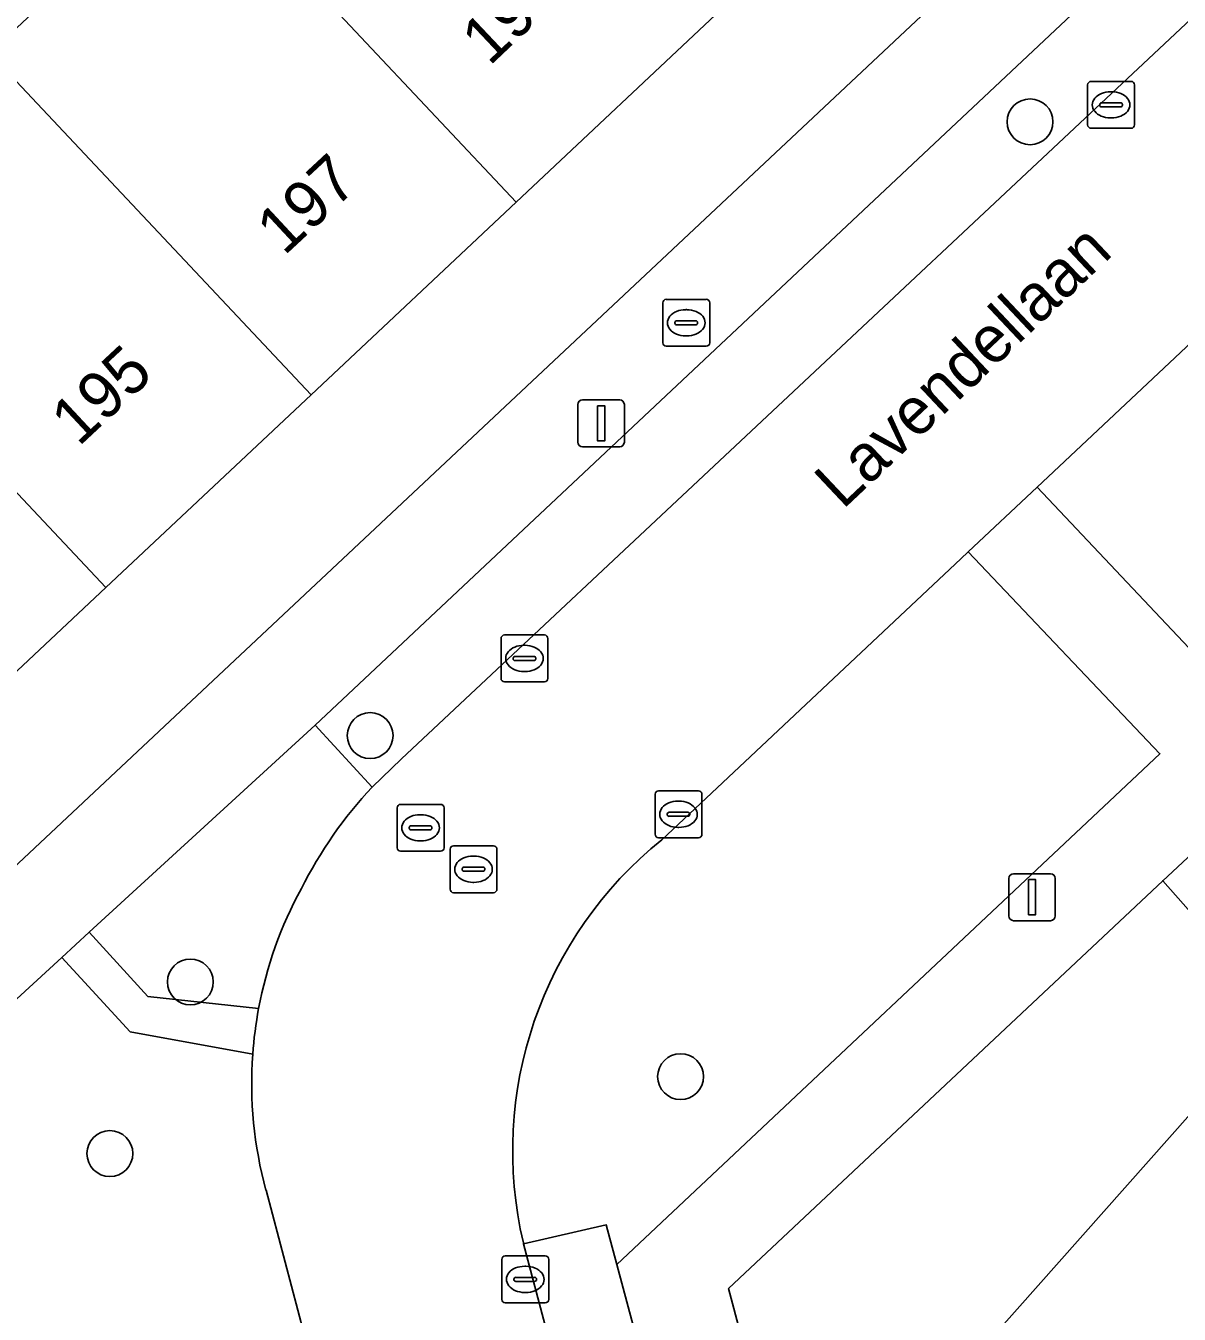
# Model space of a CAD drawing. Extents: x 162542 to 163147, y 380779 to 381521.
# Drawn here: x 162623.92 to 162648.52, y 381198.02 to 381225.49 of the extents above; entities that cross this region are included whole.
import ezdxf

# ---------------------------------------------------------------- set-up
doc = ezdxf.new("R2010")
doc.units = 0
for name, color, linetype in [('IMGEO_Boom', 7, 'Continuous'), ('IMGEO_Brandkraan', 7, 'Continuous'), ('IMGEO_Erf', 7, 'Continuous'), ('IMGEO_Groenvoorziening', 7, 'Continuous'), ('IMGEO_Kolk', 7, 'Continuous'), ('IMGEO_Lichtmast', 7, 'Continuous'), ('IMGEO_Openbare_ruimte_label', 7, 'Continuous'), ('IMGEO_Pand', 7, 'Continuous'), ('IMGEO_Pand_nummerreeks', 7, 'Continuous'), ('IMGEO_Parkeervlak_open', 7, 'Continuous'), ('IMGEO_Rijbaan_lokaal_open', 7, 'Continuous'), ('IMGEO_Rioolput', 7, 'Continuous'), ('IMGEO_Voetpad_open', 7, 'Continuous')]:
    doc.layers.add(name, color=color, linetype=linetype)

msp = doc.modelspace()

# ---------------------------------------------------------------- linework, layer by layer
at = {"layer": 'IMGEO_Boom'}
for centre in [(162645.338, 381223.441), (162631.263, 381210.355), (162627.429, 381205.103), (162637.884, 381203.084), (162625.712, 381201.444)]:
    msp.add_circle(centre, 0.489, dxfattribs=at)
at = {"layer": 'IMGEO_Brandkraan'}
for p, q in [((162637.58, 381219.656), (162638.432, 381219.656)), ((162637.505, 381218.73), (162637.505, 381219.582)), ((162637.993, 381219.436), (162638.018, 381219.436)), ((162638.506, 381219.582), (162638.506, 381218.73)), ((162637.764, 381219.15), (162637.764, 381219.162)), ((162638.202, 381219.113), (162637.804, 381219.113)), ((162637.807, 381219.199), (162638.205, 381219.199)), ((162638.248, 381219.162), (162638.248, 381219.15)), ((162638.016, 381218.876), (162637.991, 381218.876)), ((162638.432, 381218.656), (162637.58, 381218.656))]:
    msp.add_line(p, q, dxfattribs=at)
for points in [[(162637.58, 381219.656), (162638.432, 381219.656)], [(162637.505, 381218.73), (162637.505, 381219.582)], [(162638.506, 381219.582), (162638.506, 381218.73)], [(162638.432, 381218.656), (162637.58, 381218.656)]]:
    msp.add_lwpolyline(points, dxfattribs=at)
for centre, radius, start, end in [((162637.582, 381219.58), 0.0765, 91.552, 178.448), ((162637.582, 381219.58), 0.0765, 91.552, 178.448), ((162638.43, 381219.58), 0.0765, 1.552, 88.448), ((162638.43, 381219.58), 0.0765, 1.552, 88.448), ((162637.804, 381219.159), 0.0403, 85.8775, 175.7526), ((162637.801, 381219.149), 0.0366, 178.938, 274.7102), ((162638.205, 381219.156), 0.043, 264.8664, 352.4533), ((162638.209, 381219.161), 0.0386, 1.7309, 96.639), ((162637.582, 381218.732), 0.0765, 181.552, 268.448), ((162637.582, 381218.732), 0.0765, 181.552, 268.448), ((162638.43, 381218.732), 0.0765, 271.552, 358.448), ((162638.43, 381218.732), 0.0765, 271.552, 358.448)]:
    msp.add_arc(centre, radius, start, end, dxfattribs=at)
for centre, major_axis, ratio, start_param, end_param in [((162637.992, 381219.156), (-0.387, 0.002), 0.722429, 4.712389, 7.853982), ((162638.017, 381219.156), (-0.39, 0.002), 0.717154, 1.570796, 4.712389)]:
    msp.add_ellipse(centre, major_axis=major_axis, ratio=ratio, start_param=start_param, end_param=end_param, dxfattribs=at)
at = {"layer": 'IMGEO_Erf'}
msp.add_lwpolyline([(162643.243, 381230.05), (162638.753, 381225.836), (162634.376, 381221.728), (162630.002, 381217.622), (162625.627, 381213.515), (162621.252, 381209.409), (162616.68, 381205.118), (162620.182, 381204.284), (162645.328, 381227.867)], close=True, dxfattribs=at)
at = {"layer": 'IMGEO_Groenvoorziening'}
for points in [[(162672.906, 381233.335), (162668.885, 381237.638), (162666.064, 381234.987), (162664.548, 381233.561), (162645.49, 381215.653), (162649.563, 381211.338)], [(162650.664, 381204.44), (162648.167, 381207.261), (162638.909, 381198.566), (162643.831, 381180.07), (162653.633, 381182.688), (162643.156, 381195.983)]]:
    msp.add_lwpolyline(points, close=True, dxfattribs=at)
for points in [[(162648.108, 381209.969), (162644.02, 381214.272), (162643.863, 381214.124), (162637.483, 381208.135)], [(162631.308, 381209.256), (162630.092, 381210.576), (162625.273, 381206.161), (162626.524, 381204.795), (162628.885, 381204.536)], [(162634.531, 381199.538), (162634.537, 381199.517), (162636.299, 381199.923), (162636.524, 381199.081), (162648.108, 381209.969)], [(162628.759, 381203.56), (162626.145, 381204.038), (162624.69, 381205.627), (162622.148, 381203.299), (162624.216, 381195.549), (162629.992, 381197.079), (162629.042, 381200.665)]]:
    msp.add_lwpolyline(points, dxfattribs=at)
for centre, radius, start, end in [((162637.995, 381202.974), 9.175, 136.7865, 153.329), ((162642.824, 381201.496), 8.521, 128.8165, 193.281), ((162637.37, 381202.952), 8.632, 151.3399, 169.4263), ((162637.391, 381202.943), 8.655, 175.9087, 195.2577)]:
    msp.add_arc(centre, radius, start, end, dxfattribs=at)
at = {"layer": 'IMGEO_Kolk'}
for p, q in [((162646.64, 381224.303), (162647.492, 381224.303)), ((162646.565, 381223.377), (162646.565, 381224.229)), ((162647.053, 381224.083), (162647.078, 381224.083)), ((162647.566, 381224.229), (162647.566, 381223.377)), ((162646.824, 381223.797), (162646.824, 381223.809)), ((162647.262, 381223.76), (162646.864, 381223.76)), ((162646.867, 381223.846), (162647.265, 381223.846)), ((162647.308, 381223.809), (162647.308, 381223.797)), ((162647.076, 381223.523), (162647.051, 381223.523)), ((162647.492, 381223.303), (162646.64, 381223.303)), ((162634.129, 381212.5), (162634.981, 381212.5)), ((162634.054, 381211.574), (162634.054, 381212.426)), ((162634.542, 381212.28), (162634.567, 381212.28)), ((162635.055, 381212.426), (162635.055, 381211.574)), ((162634.313, 381211.994), (162634.313, 381212.006)), ((162634.751, 381211.957), (162634.353, 381211.957)), ((162634.356, 381212.043), (162634.754, 381212.043)), ((162634.797, 381212.006), (162634.797, 381211.994)), ((162634.565, 381211.72), (162634.54, 381211.72)), ((162634.981, 381211.5), (162634.129, 381211.5)), ((162637.339, 381208.251), (162637.339, 381209.103)), ((162637.414, 381209.177), (162638.266, 381209.177)), ((162637.827, 381208.957), (162637.852, 381208.957)), ((162638.34, 381209.103), (162638.34, 381208.251)), ((162637.598, 381208.671), (162637.598, 381208.683)), ((162637.641, 381208.72), (162638.039, 381208.72)), ((162638.082, 381208.683), (162638.082, 381208.671)), ((162638.036, 381208.634), (162637.638, 381208.634)), ((162637.85, 381208.397), (162637.825, 381208.397)), ((162638.266, 381208.177), (162637.414, 381208.177)), ((162634.071, 381198.336), (162634.071, 381199.188)), ((162634.146, 381199.262), (162634.998, 381199.262)), ((162634.559, 381199.042), (162634.584, 381199.042)), ((162635.072, 381199.188), (162635.072, 381198.336)), ((162634.33, 381198.756), (162634.33, 381198.768)), ((162634.373, 381198.805), (162634.771, 381198.805)), ((162634.814, 381198.768), (162634.814, 381198.756)), ((162634.768, 381198.719), (162634.37, 381198.719)), ((162634.582, 381198.482), (162634.557, 381198.482)), ((162634.998, 381198.262), (162634.146, 381198.262))]:
    msp.add_line(p, q, dxfattribs=at)
for points in [[(162646.64, 381224.303), (162647.492, 381224.303)], [(162646.565, 381223.377), (162646.565, 381224.229)], [(162647.566, 381224.229), (162647.566, 381223.377)], [(162647.492, 381223.303), (162646.64, 381223.303)], [(162634.129, 381212.5), (162634.981, 381212.5)], [(162634.054, 381211.574), (162634.054, 381212.426)], [(162635.055, 381212.426), (162635.055, 381211.574)], [(162634.981, 381211.5), (162634.129, 381211.5)], [(162637.339, 381208.251), (162637.339, 381209.103)], [(162637.414, 381209.177), (162638.266, 381209.177)], [(162638.34, 381209.103), (162638.34, 381208.251)], [(162638.266, 381208.177), (162637.414, 381208.177)], [(162634.071, 381198.336), (162634.071, 381199.188)], [(162634.146, 381199.262), (162634.998, 381199.262)], [(162635.072, 381199.188), (162635.072, 381198.336)], [(162634.998, 381198.262), (162634.146, 381198.262)]]:
    msp.add_lwpolyline(points, dxfattribs=at)
for centre, radius, start, end in [((162646.642, 381224.227), 0.0765, 91.552, 178.448), ((162646.642, 381224.227), 0.0765, 91.552, 178.448), ((162647.49, 381224.227), 0.0765, 1.552, 88.448), ((162647.49, 381224.227), 0.0765, 1.552, 88.448), ((162646.864, 381223.806), 0.0403, 85.8775, 175.7526), ((162646.861, 381223.796), 0.0366, 178.938, 274.7102), ((162647.265, 381223.803), 0.043, 264.8664, 352.4533), ((162647.269, 381223.808), 0.0386, 1.7309, 96.639), ((162646.642, 381223.379), 0.0765, 181.552, 268.448), ((162646.642, 381223.379), 0.0765, 181.552, 268.448), ((162647.49, 381223.379), 0.0765, 271.552, 358.448), ((162647.49, 381223.379), 0.0765, 271.552, 358.448), ((162634.131, 381212.424), 0.0765, 91.552, 178.448), ((162634.131, 381212.424), 0.0765, 91.552, 178.448), ((162634.979, 381212.424), 0.0765, 1.552, 88.448), ((162634.979, 381212.424), 0.0765, 1.552, 88.448), ((162634.353, 381212.003), 0.0403, 85.8775, 175.7526), ((162634.35, 381211.993), 0.0366, 178.938, 274.7102), ((162634.754, 381212), 0.043, 264.8664, 352.4533), ((162634.758, 381212.005), 0.0386, 1.7309, 96.639), ((162634.131, 381211.576), 0.0765, 181.552, 268.448), ((162634.131, 381211.576), 0.0765, 181.552, 268.448), ((162634.979, 381211.576), 0.0765, 271.552, 358.448), ((162634.979, 381211.576), 0.0765, 271.552, 358.448), ((162637.416, 381209.101), 0.0765, 91.552, 178.448), ((162637.416, 381209.101), 0.0765, 91.552, 178.448), ((162638.264, 381209.101), 0.0765, 1.552, 88.448), ((162638.264, 381209.101), 0.0765, 1.552, 88.448), ((162637.638, 381208.68), 0.0403, 85.8775, 175.7526), ((162637.635, 381208.67), 0.0366, 178.938, 274.7102), ((162638.039, 381208.677), 0.043, 264.8664, 352.4533), ((162638.043, 381208.682), 0.0386, 1.7309, 96.639), ((162637.416, 381208.253), 0.0765, 181.552, 268.448), ((162637.416, 381208.253), 0.0765, 181.552, 268.448), ((162638.264, 381208.253), 0.0765, 271.552, 358.448), ((162638.264, 381208.253), 0.0765, 271.552, 358.448), ((162634.148, 381199.186), 0.0765, 91.552, 178.448), ((162634.148, 381199.186), 0.0765, 91.552, 178.448), ((162634.996, 381199.186), 0.0765, 1.552, 88.448), ((162634.996, 381199.186), 0.0765, 1.552, 88.448), ((162634.37, 381198.765), 0.0403, 85.8775, 175.7526), ((162634.367, 381198.755), 0.0366, 178.938, 274.7102), ((162634.771, 381198.762), 0.043, 264.8664, 352.4533), ((162634.775, 381198.767), 0.0386, 1.7309, 96.639), ((162634.148, 381198.338), 0.0765, 181.552, 268.448), ((162634.148, 381198.338), 0.0765, 181.552, 268.448), ((162634.996, 381198.338), 0.0765, 271.552, 358.448), ((162634.996, 381198.338), 0.0765, 271.552, 358.448)]:
    msp.add_arc(centre, radius, start, end, dxfattribs=at)
for centre, major_axis, ratio, start_param, end_param in [((162647.052, 381223.803), (-0.387, 0.002), 0.722429, 4.712389, 7.853982), ((162647.077, 381223.803), (-0.39, 0.002), 0.717154, 1.570796, 4.712389), ((162634.541, 381212), (-0.387, 0.002), 0.722429, 4.712389, 7.853982), ((162634.566, 381212), (-0.39, 0.002), 0.717154, 1.570796, 4.712389), ((162637.826, 381208.677), (-0.387, 0.002), 0.722429, 4.712389, 7.853982), ((162637.851, 381208.677), (-0.39, 0.002), 0.717154, 1.570796, 4.712389), ((162634.558, 381198.762), (-0.387, 0.002), 0.722429, 4.712389, 7.853982), ((162634.583, 381198.762), (-0.39, 0.002), 0.717154, 1.570796, 4.712389)]:
    msp.add_ellipse(centre, major_axis=major_axis, ratio=ratio, start_param=start_param, end_param=end_param, dxfattribs=at)
at = {"layer": 'IMGEO_Lichtmast'}
for p, q in [((162635.795, 381217.514), (162636.585, 381217.514)), ((162636.585, 381217.514), (162635.795, 381217.514)), ((162635.695, 381216.614), (162635.695, 381217.414)), ((162635.695, 381217.414), (162635.695, 381216.614)), ((162636.685, 381217.414), (162636.685, 381216.614)), ((162636.685, 381216.614), (162636.685, 381217.414)), ((162636.585, 381216.514), (162635.795, 381216.514)), ((162635.795, 381216.514), (162636.585, 381216.514)), ((162644.886, 381206.509), (162644.886, 381207.309)), ((162644.886, 381207.309), (162644.886, 381206.509)), ((162644.986, 381207.409), (162645.776, 381207.409)), ((162645.776, 381207.409), (162644.986, 381207.409)), ((162645.876, 381207.309), (162645.876, 381206.509)), ((162645.876, 381206.509), (162645.876, 381207.309)), ((162645.776, 381206.409), (162644.986, 381206.409)), ((162644.986, 381206.409), (162645.776, 381206.409))]:
    msp.add_line(p, q, dxfattribs=at)
for points in [[(162636.115, 381217.389), (162636.265, 381217.389), (162636.265, 381216.639), (162636.115, 381216.639), (162636.115, 381217.389)], [(162645.306, 381207.284), (162645.456, 381207.284), (162645.456, 381206.534), (162645.306, 381206.534), (162645.306, 381207.284)]]:
    msp.add_lwpolyline(points, dxfattribs=at)
for centre, start, end in [((162635.795, 381217.414), 90, 180), ((162635.795, 381217.414), 90, 180), ((162636.585, 381217.414), 0, 90), ((162636.585, 381217.414), 360, 90), ((162635.795, 381216.614), 180, 270), ((162635.795, 381216.614), 180, 270), ((162636.585, 381216.614), 270, 0), ((162636.585, 381216.614), 270, 0), ((162644.986, 381207.309), 90, 180), ((162644.986, 381207.309), 90, 180), ((162645.776, 381207.309), 0, 90), ((162645.776, 381207.309), 360, 90), ((162644.986, 381206.509), 180, 270), ((162644.986, 381206.509), 180, 270), ((162645.776, 381206.509), 270, 0), ((162645.776, 381206.509), 270, 0)]:
    msp.add_arc(centre, 0.1, start, end, dxfattribs=at)
at = {"layer": 'IMGEO_Pand'}
for points in [[(162638.753, 381225.836), (162631.897, 381233.116), (162627.522, 381229.009), (162634.376, 381221.728)], [(162627.522, 381229.009), (162623.146, 381224.902), (162630.002, 381217.622), (162634.376, 381221.728)], [(162625.627, 381213.515), (162630.002, 381217.622), (162623.146, 381224.902), (162618.771, 381220.795)], [(162621.252, 381209.409), (162625.627, 381213.515), (162618.771, 381220.795), (162614.402, 381216.694)]]:
    msp.add_lwpolyline(points, close=True, dxfattribs=at)
at = {"layer": 'IMGEO_Parkeervlak_open'}
for points in [[(162631.308, 381209.256), (162631.935, 381209.859), (162662.218, 381238.238), (162660.951, 381239.561), (162630.092, 381210.576)], [(162636.524, 381199.081), (162636.299, 381199.923), (162634.537, 381199.517), (162639.333, 381181.455), (162639.433, 381181.031), (162641.228, 381181.512)]]:
    msp.add_lwpolyline(points, close=True, dxfattribs=at)
at = {"layer": 'IMGEO_Rijbaan_lokaal_open'}
for points in [[(162643.863, 381214.124), (162644.02, 381214.272), (162645.49, 381215.653), (162664.548, 381233.561), (162666.064, 381234.987), (162662.638, 381238.636), (162662.218, 381238.238), (162631.935, 381209.859), (162631.308, 381209.256)], [(162637.483, 381208.135), (162643.863, 381214.124)], [(162629.042, 381200.665), (162629.992, 381197.079), (162630.206, 381196.27), (162632.502, 381187.604), (162634.471, 381180.17), (162639.333, 381181.455), (162634.537, 381199.517), (162634.531, 381199.538)]]:
    msp.add_lwpolyline(points, dxfattribs=at)
for centre, radius, start, end in [((162637.995, 381202.974), 9.175, 136.7865, 153.329), ((162642.824, 381201.496), 8.521, 128.8165, 193.281), ((162637.37, 381202.952), 8.632, 151.3399, 169.4263), ((162637.355, 381202.946), 8.618, 169.3709, 175.9169), ((162637.391, 381202.943), 8.655, 175.9087, 195.2577)]:
    msp.add_arc(centre, radius, start, end, dxfattribs=at)
at = {"layer": 'IMGEO_Rioolput'}
for p, q in [((162631.838, 381207.963), (162631.838, 381208.815)), ((162631.913, 381208.889), (162632.765, 381208.889)), ((162632.326, 381208.669), (162632.351, 381208.669)), ((162632.839, 381208.815), (162632.839, 381207.963)), ((162632.097, 381208.383), (162632.097, 381208.395)), ((162632.14, 381208.432), (162632.538, 381208.432)), ((162632.581, 381208.395), (162632.581, 381208.383)), ((162632.535, 381208.346), (162632.137, 381208.346)), ((162632.349, 381208.109), (162632.324, 381208.109)), ((162632.765, 381207.889), (162631.913, 381207.889)), ((162632.967, 381207.08), (162632.967, 381207.932)), ((162633.042, 381208.006), (162633.894, 381208.006)), ((162633.968, 381207.932), (162633.968, 381207.08)), ((162633.269, 381207.549), (162633.667, 381207.549)), ((162633.455, 381207.786), (162633.48, 381207.786)), ((162633.226, 381207.5), (162633.226, 381207.512)), ((162633.664, 381207.463), (162633.266, 381207.463)), ((162633.71, 381207.512), (162633.71, 381207.5)), ((162633.894, 381207.006), (162633.042, 381207.006)), ((162633.478, 381207.226), (162633.453, 381207.226))]:
    msp.add_line(p, q, dxfattribs=at)
for points in [[(162631.838, 381207.963), (162631.838, 381208.815)], [(162631.913, 381208.889), (162632.765, 381208.889)], [(162632.839, 381208.815), (162632.839, 381207.963)], [(162632.765, 381207.889), (162631.913, 381207.889)], [(162632.967, 381207.08), (162632.967, 381207.932)], [(162633.042, 381208.006), (162633.894, 381208.006)], [(162633.968, 381207.932), (162633.968, 381207.08)], [(162633.894, 381207.006), (162633.042, 381207.006)]]:
    msp.add_lwpolyline(points, dxfattribs=at)
for centre, radius, start, end in [((162631.915, 381208.813), 0.0765, 91.552, 178.448), ((162631.915, 381208.813), 0.0765, 91.552, 178.448), ((162632.763, 381208.813), 0.0765, 1.552, 88.448), ((162632.763, 381208.813), 0.0765, 1.552, 88.448), ((162632.137, 381208.392), 0.0403, 85.8775, 175.7526), ((162632.134, 381208.382), 0.0366, 178.938, 274.7102), ((162632.538, 381208.389), 0.043, 264.8664, 352.4533), ((162632.542, 381208.394), 0.0386, 1.7309, 96.639), ((162631.915, 381207.965), 0.0765, 181.552, 268.448), ((162631.915, 381207.965), 0.0765, 181.552, 268.448), ((162632.763, 381207.965), 0.0765, 271.552, 358.448), ((162632.763, 381207.965), 0.0765, 271.552, 358.448), ((162633.044, 381207.93), 0.0765, 91.552, 178.448), ((162633.044, 381207.93), 0.0765, 91.552, 178.448), ((162633.892, 381207.93), 0.0765, 1.552, 88.448), ((162633.892, 381207.93), 0.0765, 1.552, 88.448), ((162633.266, 381207.509), 0.0403, 85.8775, 175.7526), ((162633.671, 381207.511), 0.0386, 1.7309, 96.639), ((162633.263, 381207.499), 0.0366, 178.938, 274.7102), ((162633.667, 381207.506), 0.043, 264.8664, 352.4533), ((162633.044, 381207.082), 0.0765, 181.552, 268.448), ((162633.044, 381207.082), 0.0765, 181.552, 268.448), ((162633.892, 381207.082), 0.0765, 271.552, 358.448), ((162633.892, 381207.082), 0.0765, 271.552, 358.448)]:
    msp.add_arc(centre, radius, start, end, dxfattribs=at)
for centre, major_axis, ratio, start_param, end_param in [((162632.325, 381208.389), (-0.387, 0.002), 0.722429, 4.712389, 7.853982), ((162632.35, 381208.389), (-0.39, 0.002), 0.717154, 1.570796, 4.712389), ((162633.454, 381207.506), (-0.387, 0.002), 0.722429, 4.712389, 7.853982), ((162633.479, 381207.506), (-0.39, 0.002), 0.717154, 1.570796, 4.712389)]:
    msp.add_ellipse(centre, major_axis=major_axis, ratio=ratio, start_param=start_param, end_param=end_param, dxfattribs=at)
at = {"layer": 'IMGEO_Voetpad_open'}
for points in [[(162643.243, 381230.05), (162645.328, 381227.867), (162620.182, 381204.284), (162616.68, 381205.118), (162608.174, 381214.201), (162605.085, 381217.537), (162602.969, 381219.788), (162605.351, 381222.027), (162609.367, 381225.803), (162611.853, 381228.141), (162614.313, 381230.453), (162618.11, 381234.024), (162620.597, 381236.362), (162623.056, 381238.674), (162627.139, 381242.512), (162629.521, 381244.751), (162631.637, 381242.5), (162636.399, 381237.342)], [(162660.986, 381211.497), (162688.758, 381192.072), (162690.949, 381192.615), (162682.507, 381201.562), (162678.452, 381205.871), (162675.077, 381209.457), (162671.062, 381213.723), (162667.349, 381217.669), (162663.537, 381221.72), (162662.06, 381220.329), (162668.918, 381213.104), (162666.594, 381211.38), (162659.812, 381214.758), (162655.776, 381210.209), (162653.658, 381212.378), (162648.167, 381207.261), (162650.664, 381204.44), (162643.156, 381195.983), (162653.633, 381182.688), (162654.703, 381182.974), (162649.968, 381195.455), (162649.886, 381195.669), (162648.992, 381198.027)]]:
    msp.add_lwpolyline(points, close=True, dxfattribs=at)
for points in [[(162623.896, 381178.638), (162624.853, 381175.019), (162629.355, 381176.297), (162626.664, 381186.379), (162624.433, 381194.739), (162624.216, 381195.549), (162622.148, 381203.299), (162624.69, 381205.627), (162625.273, 381206.161), (162630.092, 381210.576), (162660.951, 381239.561), (162662.218, 381238.238), (162662.638, 381238.636), (162665.881, 381241.702)], [(162673.979, 381234.315), (162669.948, 381238.638), (162668.885, 381237.638), (162672.906, 381233.335), (162649.563, 381211.338), (162645.49, 381215.653), (162644.02, 381214.272), (162648.108, 381209.969), (162636.524, 381199.081), (162641.228, 381181.512), (162641.697, 381179.759), (162643.831, 381180.07), (162638.909, 381198.566), (162648.167, 381207.261), (162653.658, 381212.378), (162662.06, 381220.329), (162663.537, 381221.72), (162667.173, 381225.141), (162678.234, 381235.545)], [(162628.885, 381204.536), (162626.524, 381204.795), (162625.273, 381206.161), (162624.69, 381205.627), (162626.145, 381204.038), (162628.759, 381203.56)]]:
    msp.add_lwpolyline(points, dxfattribs=at)
msp.add_arc((162637.355, 381202.946), 8.618, 169.3709, 175.9169, dxfattribs=at)

# ---------------------------------------------------------------- texts
at = {"layer": 'IMGEO_Openbare_ruimte_label'}
msp.add_text('Lavendellaan', height=1, rotation=43.2986, dxfattribs=at).set_placement((162641.342, 381215.16))
at = {"layer": 'IMGEO_Pand_nummerreeks'}
for s, rotation, p in [('199', 43.3718, (162633.807, 381224.616)), ('197', 42.9153, (162629.428, 381220.57)), ('195', 43.0275, (162625.045, 381216.501))]:
    msp.add_text(s, height=1, rotation=rotation, dxfattribs=at).set_placement(p)

doc.saveas('drawing.dxf')
